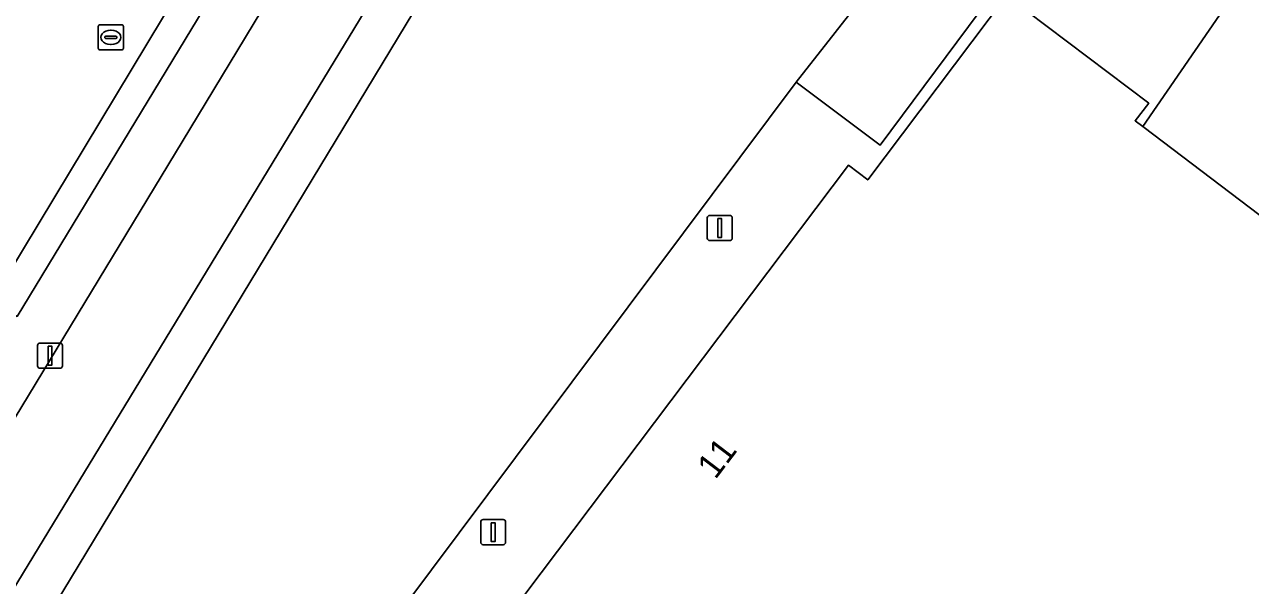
# Model space of a CAD drawing. Extents: x 160349 to 161355, y 381727 to 382854.
# Drawn here: x 161066.28 to 161115.02, y 382146.08 to 382168.36 of the extents above; entities that cross this region are included whole.
import ezdxf

# ---------------------------------------------------------------- set-up
doc = ezdxf.new("R2010")
doc.units = 0
for name, color, linetype in [('IMGEO_Berm_open', 7, 'Continuous'), ('IMGEO_Fietspad_gesloten', 7, 'Continuous'), ('IMGEO_Lichtmast', 7, 'Continuous'), ('IMGEO_Pand', 7, 'Continuous'), ('IMGEO_Pand_nummerreeks', 7, 'Continuous'), ('IMGEO_Rijbaan_lokaal_open', 7, 'Continuous'), ('IMGEO_Rioolput', 7, 'Continuous'), ('IMGEO_Voetpad_open', 7, 'Continuous')]:
    doc.layers.add(name, color=color, linetype=linetype)

msp = doc.modelspace()

# ---------------------------------------------------------------- linework, layer by layer
at = {"layer": 'IMGEO_Berm_open'}
for points in [[(161072.545, 382163.708), (161094.564, 382200.063)], [(161074.844, 382173.726), (161075.873, 382173.06), (161065.988, 382156.772), (161064.984, 382157.392), (161064.937, 382157.314)], [(161035.518, 382105.937), (161035.643, 382105.717), (161036.885, 382104.942), (161037.001, 382105.126), (161044.262, 382117.085), (161072.545, 382163.708)]]:
    msp.add_lwpolyline(points, dxfattribs=at)
at = {"layer": 'IMGEO_Fietspad_gesloten'}
for points in [[(161094.564, 382200.063), (161072.545, 382163.708), (161044.262, 382117.085), (161037.001, 382105.126), (161036.885, 382104.942), (161034.041, 382100.444), (161032.571, 382098.237), (161030.553, 382095.354), (161030.151, 382094.805), (161029.775, 382094.227), (161029.411, 382093.771)], [(161040.022, 382103.393), (161049.862, 382119.664), (161056.078, 382129.917), (161089.928, 382185.548), (161093.18, 382190.895), (161098.193, 382199.139)]]:
    msp.add_lwpolyline(points, dxfattribs=at)
at = {"layer": 'IMGEO_Lichtmast'}
for p, q in [((161093.525, 382160.781), (161094.315, 382160.781)), ((161094.315, 382160.781), (161093.525, 382160.781)), ((161093.425, 382159.881), (161093.425, 382160.681)), ((161093.425, 382160.681), (161093.425, 382159.881)), ((161094.415, 382160.681), (161094.415, 382159.881)), ((161094.415, 382159.881), (161094.415, 382160.681)), ((161094.315, 382159.781), (161093.525, 382159.781)), ((161093.525, 382159.781), (161094.315, 382159.781)), ((161066.797, 382154.81), (161066.797, 382155.61)), ((161066.797, 382155.61), (161066.797, 382154.81)), ((161066.897, 382155.71), (161067.687, 382155.71)), ((161067.687, 382155.71), (161066.897, 382155.71)), ((161067.787, 382155.61), (161067.787, 382154.81)), ((161067.787, 382154.81), (161067.787, 382155.61)), ((161067.687, 382154.71), (161066.897, 382154.71)), ((161066.897, 382154.71), (161067.687, 382154.71)), ((161084.416, 382147.803), (161084.416, 382148.603)), ((161084.416, 382148.603), (161084.416, 382147.803)), ((161084.516, 382148.703), (161085.306, 382148.703)), ((161085.306, 382148.703), (161084.516, 382148.703)), ((161085.406, 382148.603), (161085.406, 382147.803)), ((161085.406, 382147.803), (161085.406, 382148.603)), ((161085.306, 382147.703), (161084.516, 382147.703)), ((161084.516, 382147.703), (161085.306, 382147.703))]:
    msp.add_line(p, q, dxfattribs=at)
for points in [[(161093.845, 382160.656), (161093.995, 382160.656), (161093.995, 382159.906), (161093.845, 382159.906), (161093.845, 382160.656)], [(161067.217, 382155.585), (161067.367, 382155.585), (161067.367, 382154.835), (161067.217, 382154.835), (161067.217, 382155.585)], [(161084.836, 382148.578), (161084.986, 382148.578), (161084.986, 382147.828), (161084.836, 382147.828), (161084.836, 382148.578)]]:
    msp.add_lwpolyline(points, dxfattribs=at)
for centre, start, end in [((161093.525, 382160.681), 90, 180), ((161093.525, 382160.681), 90, 180), ((161094.315, 382160.681), 0, 90), ((161094.315, 382160.681), 360, 90), ((161093.525, 382159.881), 180, 270), ((161093.525, 382159.881), 180, 270), ((161094.315, 382159.881), 270, 0), ((161094.315, 382159.881), 270, 0), ((161066.897, 382155.61), 90, 180), ((161066.897, 382155.61), 90, 180), ((161067.687, 382155.61), 0, 90), ((161067.687, 382155.61), 360, 90), ((161066.897, 382154.81), 180, 270), ((161066.897, 382154.81), 180, 270), ((161067.687, 382154.81), 270, 0), ((161067.687, 382154.81), 270, 0), ((161084.516, 382148.603), 90, 180), ((161084.516, 382148.603), 90, 180), ((161085.306, 382148.603), 0, 90), ((161085.306, 382148.603), 360, 90), ((161084.516, 382147.803), 180, 270), ((161084.516, 382147.803), 180, 270), ((161085.306, 382147.803), 270, 0), ((161085.306, 382147.803), 270, 0)]:
    msp.add_arc(centre, 0.1, start, end, dxfattribs=at)
at = {"layer": 'IMGEO_Pand'}
msp.add_lwpolyline([(161129.553, 382137.625), (161139.208, 382150.436), (161131.707, 382156.067), (161128.045, 382151.189), (161124.623, 382153.783), (161110.736, 382164.311), (161110.433, 382164.541), (161110.972, 382165.239), (161105.316, 382169.518), (161099.802, 382162.195), (161099.037, 382162.772), (161083.609, 382142.34)], dxfattribs=at)
at = {"layer": 'IMGEO_Rijbaan_lokaal_open'}
msp.add_lwpolyline([(161048.337, 382130.017), (161064.937, 382157.314), (161064.984, 382157.392), (161074.844, 382173.726)], dxfattribs=at)
at = {"layer": 'IMGEO_Rioolput'}
for p, q in [((161069.213, 382167.43), (161069.213, 382168.282)), ((161069.288, 382168.356), (161070.14, 382168.356)), ((161069.701, 382168.136), (161069.726, 382168.136)), ((161070.214, 382168.282), (161070.214, 382167.43)), ((161069.472, 382167.85), (161069.472, 382167.862)), ((161069.91, 382167.813), (161069.512, 382167.813)), ((161069.515, 382167.899), (161069.913, 382167.899)), ((161069.956, 382167.862), (161069.956, 382167.85)), ((161070.14, 382167.356), (161069.288, 382167.356)), ((161069.724, 382167.576), (161069.699, 382167.576))]:
    msp.add_line(p, q, dxfattribs=at)
for points in [[(161069.213, 382167.43), (161069.213, 382168.282)], [(161069.288, 382168.356), (161070.14, 382168.356)], [(161070.214, 382168.282), (161070.214, 382167.43)], [(161070.14, 382167.356), (161069.288, 382167.356)]]:
    msp.add_lwpolyline(points, dxfattribs=at)
for centre, radius, start, end in [((161069.29, 382168.28), 0.0765, 91.552, 178.448), ((161069.29, 382168.28), 0.0765, 91.552, 178.448), ((161070.138, 382168.28), 0.0765, 1.552, 88.448), ((161070.138, 382168.28), 0.0765, 1.552, 88.448), ((161069.512, 382167.859), 0.0403, 85.8775, 175.7526), ((161069.509, 382167.849), 0.0366, 178.938, 274.7102), ((161069.913, 382167.856), 0.043, 264.8664, 352.4533), ((161069.917, 382167.861), 0.0386, 1.7309, 96.639), ((161069.29, 382167.432), 0.0765, 181.552, 268.448), ((161069.29, 382167.432), 0.0765, 181.552, 268.448), ((161070.138, 382167.432), 0.0765, 271.552, 358.448), ((161070.138, 382167.432), 0.0765, 271.552, 358.448)]:
    msp.add_arc(centre, radius, start, end, dxfattribs=at)
for centre, major_axis, ratio, start_param, end_param in [((161069.7, 382167.856), (-0.387, 0.002), 0.722429, 4.712389, 7.853982), ((161069.725, 382167.856), (-0.39, 0.002), 0.717154, 1.570796, 4.712389)]:
    msp.add_ellipse(centre, major_axis=major_axis, ratio=ratio, start_param=start_param, end_param=end_param, dxfattribs=at)
at = {"layer": 'IMGEO_Voetpad_open'}
msp.add_lwpolyline([(161066.578, 382143.827), (161091.332, 382184.687), (161089.928, 382185.548), (161056.078, 382129.917), (161049.862, 382119.664), (161040.022, 382103.393)], dxfattribs=at)
for points in [[(161080.216, 382143.711), (161096.957, 382166.077), (161101.611, 382172.003), (161104.927, 382176.534), (161093.47, 382185.023), (161091.332, 382184.687), (161066.578, 382143.827), (161075.411, 382137.347)], [(161106.633, 382178.932), (161104.927, 382176.534), (161107.17, 382174.872), (161114.349, 382169.552), (161110.736, 382164.311), (161124.623, 382153.783), (161128.045, 382151.189), (161131.707, 382156.067), (161139.208, 382150.436), (161129.553, 382137.625), (161132.548, 382135.438), (161142.087, 382147.965), (161142.825, 382147.476), (161144.956, 382150.216)], [(161099.037, 382162.772), (161099.802, 382162.195), (161105.316, 382169.518), (161110.972, 382165.239), (161110.433, 382164.541), (161110.736, 382164.311), (161114.349, 382169.552), (161107.17, 382174.872), (161103.782, 382170.387), (161103.206, 382169.632), (161104.229, 382168.856), (161100.299, 382163.578), (161096.957, 382166.077), (161080.216, 382143.711), (161083.247, 382141.432), (161078.535, 382135.055), (161079.013, 382134.714), (161079.433, 382135.265), (161084.351, 382141.78), (161083.609, 382142.34)], [(161074.844, 382173.726), (161064.984, 382157.392), (161065.988, 382156.772), (161075.873, 382173.06)], [(161096.957, 382166.077), (161100.299, 382163.578), (161104.229, 382168.856), (161103.206, 382169.632), (161103.782, 382170.387), (161101.611, 382172.003)]]:
    msp.add_lwpolyline(points, close=True, dxfattribs=at)

# ---------------------------------------------------------------- texts
at = {"layer": 'IMGEO_Pand_nummerreeks'}
msp.add_text('11', height=1, rotation=52.7637, dxfattribs=at).set_placement((161093.746, 382150.262))

doc.saveas('drawing.dxf')
